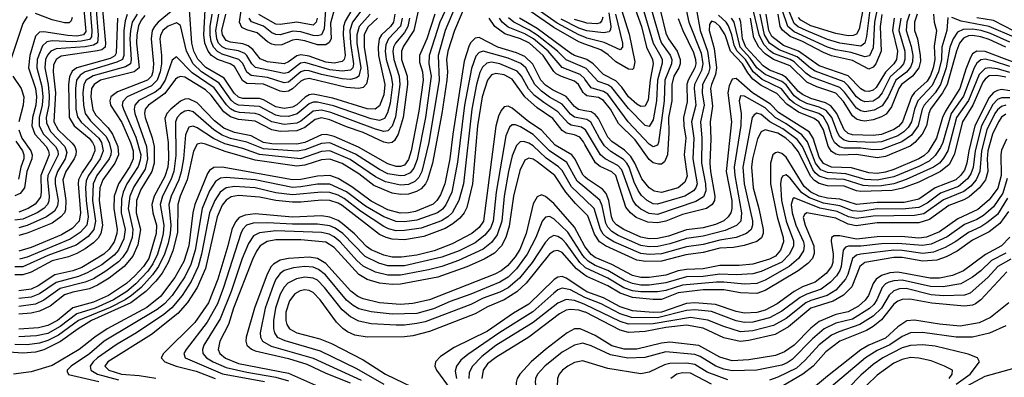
# Model space of a CAD drawing. Header units: inches. Extents: x 501365 to 657855, y 482276 to 547543.
# Tile 529 of 656: x 577274 to 582023, y 536135 to 537863. Entities that reach past the tile are written whole.
import ezdxf

# ---------------------------------------------------------------- set-up
doc = ezdxf.new("R2010")
doc.units = ezdxf.units.IN
doc.header["$MEASUREMENT"] = 0
doc.layers.add('A5573', color=7, linetype='Continuous')
doc.layers.add('A5583', color=7, linetype='Continuous')

msp = doc.modelspace()

# ---------------------------------------------------------------- linework, layer by layer
at = {"layer": 'A5573', "color": 5}
for points, elevation in [([(579410, 538009.9), (579326.5, 537810), (579291.7, 537690), (579296.6, 537570), (579246.6, 537270), (579213.4, 537130), (579199, 537101), (579179.3, 537080.7), (579150, 537067.4), (579110, 537063.5), (579038.9, 537078.9), (578990, 537103.8), (578867.5, 537187.5), (578770, 537228.6), (578730, 537225.5), (578628.7, 537191.3), (578430, 537211.1), (578350, 537241), (578263.2, 537263.2), (578209.4, 537289.4), (578130, 537339.8), (578110, 537348.2), (578090, 537344.3), (578073.9, 537306.1), (578063.4, 537190), (578052.7, 537127.3), (578041.5, 537090), (578004.6, 537010), (577993.9, 536970), (578002.9, 536870), (578000.4, 536830), (577990, 536782.8), (577971.9, 536730), (577943.4, 536670), (577914.9, 536630), (577859.5, 536570), (577813.8, 536530), (577782.2, 536510), (577710, 536472.8), (577558.1, 536410), (577460.9, 536339.1), (577410, 536312.7), (577370, 536299.9), (577310, 536292.8), (577250, 536293.9)], 4360), ([(579431.3, 537950), (579370.8, 537810), (579338.9, 537710), (579333.1, 537670), (579336.8, 537610), (579334, 537570), (579309.5, 537410), (579264.2, 537170), (579241.4, 537090), (579230.9, 537069.1), (579210, 537046.2), (579187.1, 537032.9), (579150, 537020.4), (579110, 537018.1), (579070, 537025.2), (578982.2, 537062.2), (578910, 537118.5), (578830, 537168), (578770, 537189.4), (578730, 537186.1), (578650, 537159.8), (578610, 537155.3), (578410, 537184), (578265.5, 537225.5), (578170, 537261.5), (578150, 537265.7), (578130, 537261.7), (578111.9, 537228.1), (578081, 537090), (578047.9, 537010), (578036.4, 536970), (578035.2, 536835.2), (578013.1, 536746.9), (577989.5, 536690), (577960.8, 536639.2), (577930, 536599.5), (577881.7, 536550), (577810, 536494.9), (577621.1, 536410), (577555.5, 536370), (577471, 536309), (577390, 536268.5), (577350, 536256.8), (577290, 536252.6), (577130, 536263)], 4380), ([(578050, 537938.4), (577941.4, 537850), (577923.6, 537830), (577913.7, 537810), (577907.6, 537770), (577919.4, 537650), (577916.5, 537610), (577910, 537589.9), (577890, 537569.8), (577745.4, 537514.6), (577713.5, 537490), (577708.5, 537470), (577712.5, 537450), (577766.2, 537366.2), (577808.8, 537270), (577820.7, 537230), (577821.4, 537190), (577805.7, 537154.3), (577750, 537070), (577729.4, 537010.6), (577727.5, 536950), (577744.7, 536850), (577743.2, 536830), (577729, 536790), (577705.7, 536754.3), (577679.5, 536730), (577573.4, 536666.6), (577530, 536649.8), (577443, 536630), (577362.9, 536577.1), (577330, 536562), (577270, 536553.9)], 4220), ([(577612.5, 537930), (577622.7, 537810), (577619.9, 537780.1), (577610, 537766.7), (577570, 537758.3), (577530, 537755.4), (577430, 537760.7), (577404.6, 537755.5), (577384.3, 537735.7), (577358.6, 537670), (577357, 537630), (577380.1, 537540.1), (577386.4, 537490), (577382.9, 537450), (577368.4, 537390), (577368.7, 537350), (577388.7, 537310), (577446.7, 537250), (577457.8, 537230), (577459.2, 537210), (577410.4, 537110), (577408.2, 537090), (577416.9, 537010), (577414.3, 536985.7), (577408.1, 536970), (577390.4, 536950), (577358.8, 536930), (577290, 536899), (577250, 536893.7)], 4040), ([(577839.9, 537890), (577817.2, 537850), (577807.9, 537810), (577804.8, 537770), (577811.9, 537670), (577808.9, 537650), (577784.6, 537635.4), (577628.2, 537591.8), (577594.9, 537570), (577583.6, 537550), (577578.6, 537510), (577582.2, 537450), (577590.3, 537410), (577614.9, 537374.9), (577690, 537300.1), (577705.3, 537270), (577715.5, 537230), (577713.7, 537210), (577705, 537190), (577646.7, 537110), (577628.4, 537070), (577625.1, 536990), (577639.5, 536890), (577631.5, 536850), (577604.8, 536815.2), (577546.7, 536773.3), (577410, 536723.6), (577290, 536669.6), (577250, 536668.8)], 4160), ([(579337.3, 537930), (579301, 537850), (579248.5, 537690), (579247.8, 537650), (579259, 537590), (579231, 537390), (579191.8, 537188.2), (579174.9, 537145.1), (579157.1, 537122.9), (579130, 537110.4), (579110, 537108.2), (579050, 537118.4), (579010, 537139), (578893.6, 537213.6), (578770, 537267.7), (578730, 537265.3), (578650, 537234.3), (578612.5, 537227.5), (578450, 537238.5), (578370, 537271.8), (578290, 537289.1), (578250, 537305.7), (578211.1, 537331.1), (578110, 537417.8), (578090, 537423.8), (578070, 537420.6), (578050, 537408.6), (578034.1, 537390), (578026.2, 537370), (578027.1, 537207.1), (578017.9, 537130), (578003.6, 537090), (577962.2, 537010), (577951.9, 536970), (577969, 536870), (577966.4, 536830), (577957, 536790), (577938.4, 536730), (577916.6, 536683.4), (577891.7, 536648.3), (577833.6, 536586.4), (577790.6, 536549.3), (577727.2, 536510), (577638.6, 536470), (577550, 536441.3), (577470, 536380.7), (577410, 536347), (577355.8, 536335.8), (577270, 536330.7)], 4340), ([(577642, 537930), (577651.9, 537788.1), (577649.1, 537750.9), (577630, 537740.3), (577590, 537732.3), (577450, 537722.5), (577424.1, 537710), (577408.5, 537691.5), (577399.2, 537670), (577395.5, 537630), (577411.5, 537550), (577416.6, 537496.6), (577414.3, 537450), (577402.3, 537390), (577403.7, 537363.7), (577423, 537323), (577492.4, 537250), (577502, 537222), (577494.1, 537190), (577456.1, 537130), (577444.9, 537095.1), (577444.9, 537070), (577459.1, 536990), (577457.1, 536962.9), (577442.1, 536937.9), (577404.1, 536910), (577310, 536868.5), (577270, 536856.6)], 4060), ([(577582.5, 537930), (577593.8, 537806.2), (577581.8, 537790), (577550, 537783.7), (577506, 537786), (577390, 537803.6), (577370, 537801.6), (577350, 537782.8), (577322.3, 537690), (577316.9, 537630), (577349.9, 537530), (577355.7, 537490), (577352.4, 537450), (577336.4, 537390), (577332.9, 537350), (577347.2, 537310), (577401.7, 537250), (577413.8, 537230), (577416.4, 537210), (577375.7, 537110), (577378.3, 537030), (577373.7, 537006.3), (577348.2, 536971.8), (577314.2, 536950), (577270, 536932.8)], 4020), ([(579199.4, 537920.6), (579175.2, 537810), (579125.1, 537734.9), (579115.7, 537710), (579115.5, 537670), (579142.3, 537590), (579143.9, 537550), (579123.2, 537390), (579099.8, 537310), (579081, 537279), (579070, 537269.7), (579053.2, 537266.8), (579030, 537271.7), (578930, 537317.8), (578850, 537344.8), (578770, 537378.6), (578730, 537388.2), (578699.3, 537380.7), (578650, 537341.9), (578610, 537325.9), (578530, 537323.1), (578490.1, 537330.1), (578410, 537372.8), (578330, 537380.6), (578290, 537393.3), (578258.4, 537418.4), (578198.1, 537498.1), (578170, 537524), (578070, 537584.7), (578050, 537589), (578036.4, 537583.6), (578025.4, 537574.6), (577974.6, 537505.4), (577894.6, 537450), (577879.9, 537430), (577876.4, 537410), (577878.9, 537390), (577912.7, 537292.7), (577922.2, 537250), (577923, 537170), (577911.7, 537130), (577858.2, 537041.8), (577838, 536990), (577835.8, 536930), (577857.3, 536850), (577844.4, 536775.6), (577819.7, 536720.3), (577778.4, 536670), (577705.5, 536614.5), (577650, 536580.1), (577610, 536563.3), (577530, 536546.9), (577490, 536533.6), (577420.7, 536479.3), (577370, 536454.8), (577330, 536445.7), (577270, 536440)], 4280), ([(577673.5, 537910), (577687.4, 537750), (577685.6, 537730), (577670, 537717.2), (577650, 537712.3), (577474.2, 537685.8), (577450.1, 537670), (577437.6, 537642.4), (577435.3, 537610), (577447.5, 537510), (577439.3, 537370), (577460.2, 537330), (577526.6, 537266.6), (577539.9, 537250), (577546.9, 537230), (577545, 537210), (577536.7, 537190), (577496.5, 537130), (577481.5, 537090), (577495.9, 536990), (577495.6, 536944.4), (577490.4, 536929.6), (577473, 536910), (577430, 536880.3), (577310, 536830.9), (577270, 536820.3)], 4080), ([(579276.4, 537890), (579237.4, 537770), (579202.2, 537690), (579202.9, 537657.1), (579216, 537610), (579219.7, 537570), (579199.7, 537420.3), (579162.7, 537230), (579150, 537187.8), (579130, 537160.7), (579110, 537152.8), (579090, 537153.9), (579050, 537166), (578907.7, 537247.7), (578790, 537298.7), (578752.1, 537307.9), (578730, 537306.6), (578650, 537270.1), (578610, 537261), (578490, 537263), (578450, 537269.5), (578390, 537301.7), (578310, 537317.7), (578258.3, 537338.3), (578213.6, 537373.6), (578130, 537461.7), (578090, 537480.6), (578070, 537479), (578050, 537469.4), (578002.5, 537430), (577984.1, 537410), (577974.1, 537385.9), (577990, 537270), (577991.9, 537190), (577988, 537150), (577974.5, 537105.5), (577921.9, 537010), (577911.2, 536970), (577915.6, 536930), (577933.9, 536870), (577932.1, 536830), (577896.4, 536710), (577871.7, 536670), (577830, 536625.2), (577790, 536589.3), (577701.8, 536530), (577630, 536497.7), (577530, 536471), (577456.3, 536410), (577410, 536386.2), (577365.3, 536374.7), (577270, 536367.7)], 4320), ([(577792.1, 537887.9), (577782.5, 537857.5), (577775.9, 537810), (577776.4, 537690), (577769.2, 537670.8), (577743.2, 537656.8), (577589.3, 537610), (577565.2, 537594.8), (577548.7, 537570), (577543, 537530), (577545, 537430), (577553.3, 537393.3), (577570, 537367.4), (577656.4, 537290), (577668.9, 537268.9), (577676.8, 537230), (577662, 537190), (577605.4, 537110), (577594.9, 537085.1), (577591.2, 537050), (577593.9, 536990), (577604.6, 536910), (577597.3, 536870), (577565.9, 536834.1), (577517.9, 536802.1), (577310, 536715.6), (577273.3, 536706.7)], 4140), ([(577526.9, 537873.1), (577522.8, 537857.2), (577512.6, 537847.4), (577490, 537847.9), (577430, 537861.4), (577350, 537892.5)], 3980), ([(579083.4, 537890), (579076.9, 537850), (579062.4, 537830), (579019.2, 537790), (579007.9, 537770), (579002.4, 537730), (579005.3, 537690), (579034.4, 537550), (579030, 537499.8), (579010, 537447.3), (578988.8, 537431.2), (578950, 537432.1), (578783.7, 537483.7), (578690, 537503.2), (578670, 537499.6), (578651.3, 537488.7), (578610, 537451.6), (578590, 537440.4), (578550, 537434), (578510, 537442.1), (578450, 537475.4), (578430, 537481.4), (578350, 537481.5), (578330, 537488.3), (578308.3, 537508.3), (578260.5, 537580.5), (578172.2, 537632.2), (578132.6, 537672.6), (578114.3, 537710), (578104, 537750), (578092.5, 537910)], 4220), ([(578999.1, 537870), (578953.2, 537826.8), (578936, 537790), (578935.3, 537730), (578952.3, 537630), (578954.6, 537590), (578947, 537553), (578930, 537534.9), (578909.1, 537530.9), (578850, 537535.3), (578670, 537578.4), (578645.7, 537574.3), (578630, 537565.5), (578590, 537528.8), (578570, 537518.1), (578550, 537514.7), (578530, 537517.6), (578450, 537551.9), (578370, 537554.4), (578349.2, 537569.2), (578310, 537637.1), (578289.4, 537649.4), (578228, 537670), (578199.8, 537690), (578183.5, 537710), (578167.6, 537750), (578161.5, 537790), (578168.4, 537910)], 4180), ([(578964, 537890), (578910.7, 537830), (578899.4, 537790), (578900, 537750), (578919.3, 537630), (578910.5, 537590), (578898.9, 537581.1), (578870, 537573.7), (578830, 537576.8), (578730, 537597.2), (578670, 537615.5), (578650, 537616.8), (578630, 537610.4), (578570, 537561.4), (578550, 537557.8), (578470, 537583.8), (578390, 537592.3), (578370, 537608.9), (578350.5, 537650.5), (578330.9, 537670.9), (578250, 537695.8), (578228.4, 537708.4), (578209.1, 537730), (578197.9, 537757.9), (578192.1, 537790), (578192.8, 537830), (578202.3, 537890)], 4160), ([(578924.6, 537910), (578879.6, 537850), (578867, 537810), (578868.8, 537750), (578884, 537650), (578880.9, 537630), (578870, 537618.2), (578830, 537614.4), (578770, 537621.2), (578650, 537655.3), (578627.8, 537652.2), (578570, 537607.1), (578550, 537602.7), (578411.2, 537631.2), (578393.9, 537650), (578370.2, 537690), (578359.2, 537699.2), (578330, 537712.5), (578270, 537722.6), (578250, 537731.6), (578233.5, 537750), (578225.3, 537770), (578220.5, 537810), (578234.9, 537890)], 4140), ([(578876.6, 537910), (578844.3, 537855.7), (578836.1, 537830), (578834.4, 537790), (578843.4, 537690), (578838.6, 537670), (578830, 537661), (578790, 537653.2), (578750, 537657.3), (578670, 537686.6), (578630, 537692.5), (578610, 537687.7), (578570, 537658.4), (578550, 537650.2), (578470, 537658.6), (578433.1, 537673.1), (578399, 537719), (578376.5, 537736.5), (578350, 537746.1), (578290, 537754.4), (578270, 537761.5), (578251.5, 537790), (578249.5, 537810), (578268.6, 537890)], 4120), ([(578791.1, 537910), (578773.7, 537846.3), (578775.5, 537770), (578767.4, 537752.6), (578750, 537741.9), (578710, 537741.7), (578650, 537760.3), (578610, 537766.9), (578590, 537764.2), (578538.3, 537741.7), (578510, 537740.2), (578490, 537745), (578470, 537756.4), (578419.4, 537799.4), (578370, 537813.6), (578345.5, 537825.5), (578334, 537850), (578345.1, 537930)], 4080), ([(578748.6, 537910), (578742.1, 537817.9), (578730, 537789.9), (578710, 537785), (578690, 537786.6), (578630, 537803.6), (578592.2, 537807.8), (578530, 537789.2), (578510, 537790.5), (578490, 537799.8), (578450, 537831.1), (578392.8, 537852.8), (578380.1, 537870)], 4060), ([(578708.8, 537870), (578703.9, 537850), (578690, 537835.6), (578610, 537850.2), (578530, 537838.6), (578510, 537841.6), (578426.9, 537886.9)], 4040), ([(580000, 537744.2), (579970, 537755.1), (579850, 537824.1), (579741.2, 537901.2)], 4280), ([(580000, 537777.9), (579970, 537789.5), (579866, 537846), (579770, 537912.8)], 4260), ([(577310, 537877.2), (577290, 537844.8), (577231.1, 537670)], 3980), ([(577877.4, 537882.6), (577859.8, 537860.2), (577846.8, 537833.2), (577838.4, 537790), (577837.2, 537750), (577850, 537629.9), (577825.9, 537610), (577664.6, 537570), (577632.6, 537550), (577621.1, 537530), (577617.1, 537490), (577627.1, 537427.1), (577641.9, 537401.9), (577700.7, 537340.7), (577722.4, 537310), (577746.6, 537250), (577750.6, 537210), (577732.7, 537170), (577675.8, 537090), (577661.3, 537050), (577657.4, 536990), (577673.1, 536870), (577665, 536830), (577652, 536808), (577630, 536785.3), (577590, 536755.8), (577550, 536733.5), (577510, 536717.2), (577430, 536697.6), (577330, 536643.8), (577290, 536630.9), (577250, 536631.1)], 4180), ([(579119.4, 537870), (579110, 537831.8), (579052.1, 537770), (579039.3, 537740.7), (579036.9, 537710), (579042, 537670), (579066.1, 537590), (579071.9, 537550), (579060.7, 537459.3), (579048, 537412), (579034.3, 537385.7), (579010, 537375), (578970, 537384.3), (578786.8, 537446.8), (578710, 537464.6), (578690, 537463.6), (578670, 537455.9), (578612.8, 537407.2), (578570, 537395.3), (578530, 537396.7), (578510, 537402), (578430, 537442.8), (578329.8, 537449.8), (578310, 537459.2), (578294.1, 537474.1), (578236.3, 537556.3), (578151.2, 537611.2), (578110, 537650), (578078.6, 537710), (578050, 537834.3), (578030, 537847.3), (577990, 537832), (577964.7, 537810), (577953.3, 537786.7), (577950.3, 537769.7), (577958.5, 537690), (577957.7, 537650), (577951.5, 537610), (577936.8, 537570), (577910, 537542.8), (577793.2, 537490), (577771.7, 537468.3), (577768.9, 537450), (577774.6, 537430), (577835, 537295), (577858.1, 537210), (577855.9, 537184.1), (577846.1, 537153.9), (577790.9, 537069.1), (577773.4, 537030), (577764.7, 536995.3), (577764, 536930), (577782.1, 536850), (577775.8, 536804.2), (577750.5, 536750), (577730, 536724.8), (577670, 536679), (577600.2, 536639.8), (577556.9, 536623.1), (577450, 536594.2), (577370, 536539), (577330, 536522.8), (577270, 536516.2)], 4240), ([(577746.5, 537870), (577739.8, 537700.2), (577732.3, 537687.7), (577710, 537675.1), (577549.7, 537630), (577526.7, 537613.3), (577513.6, 537586.4), (577509, 537550), (577512.7, 537390), (577536.2, 537350), (577608.7, 537290), (577625.9, 537270), (577634.8, 537250), (577635.8, 537230), (577620.6, 537190), (577574.8, 537125.2), (577558, 537090), (577556, 537070), (577567.2, 536930), (577560.2, 536890), (577526.5, 536853.5), (577476.4, 536823.6), (577330, 536762.2), (577270, 536744.8)], 4120), ([(579154.4, 537870), (579146.7, 537830), (579130, 537800.1), (579085.8, 537750), (579077.4, 537730), (579074.3, 537710), (579078, 537670), (579104.2, 537590), (579108.1, 537550), (579086, 537394), (579070, 537348.4), (579050, 537325.8), (579030, 537322.5), (578990, 537333.1), (578774.7, 537414.7), (578730, 537425.4), (578690, 537420.7), (578630, 537372.4), (578610, 537363.4), (578550, 537356.8), (578490, 537369.4), (578430, 537403.9), (578410, 537410), (578334.3, 537414.3), (578310, 537420.5), (578290, 537432.3), (578271.3, 537451.3), (578212.7, 537532.7), (578106.6, 537606.6), (578030, 537684), (578010, 537666.4), (577975.4, 537570), (577950, 537531), (577926.8, 537513.2), (577848.3, 537471.7), (577828.8, 537450), (577825.6, 537430), (577829.4, 537410), (577885.9, 537250), (577891.2, 537190), (577878.6, 537141.4), (577824.9, 537055.1), (577805.8, 537010), (577797.4, 536950), (577819.6, 536850), (577815.9, 536810), (577794, 536750), (577770, 536713.6), (577750, 536692.9), (577690, 536647.5), (577630, 536611.5), (577590, 536595.3), (577470, 536564.6), (577390, 536507.9), (577350, 536489.2), (577270, 536477.7)], 4260), ([(580000, 537503.6), (579990.9, 537510.9), (579968.8, 537548.8), (579950, 537566.1), (579887.6, 537587.6), (579861.6, 537601.6), (579850, 537612), (579799.3, 537690), (579733.2, 537750), (579690, 537770), (579614.5, 537794.5), (579565.4, 537830), (579539, 537870)], 4380), ([(580000, 537575), (579997.9, 537577.9), (579977.2, 537597.2), (579890, 537631.6), (579823, 537710), (579751.9, 537770), (579710, 537794.4), (579630, 537826.1), (579601, 537850), (579587.6, 537870)], 4360), ([(580000, 537629.4), (579910, 537668.5), (579867.9, 537710), (579770, 537788.6), (579730, 537814), (579656.7, 537850), (579631.7, 537871.7)], 4340), ([(580000, 537672.8), (579950, 537689.2), (579930, 537700.5), (579770, 537819.3), (579685.2, 537870)], 4320), ([(580000, 537811.7), (579970, 537822.4), (579884.9, 537864.9)], 4240), ([(580000, 537848.5), (579950, 537863.2)], 4220), ([(580000, 537422.7), (579968.8, 537428.8), (579950, 537443.6), (579910, 537491.9), (579843.2, 537523.2), (579810, 537545.6), (579787.7, 537570), (579748.5, 537648.5), (579710, 537685.6), (579670, 537702.8), (579580.4, 537730), (579490, 537775.9), (579470, 537773.2), (579450, 537752.5), (579442.5, 537737.5), (579417.4, 537662.6), (579362.4, 537310), (579348.1, 537190), (579324, 537070), (579303.6, 537016.4), (579286.2, 536990), (579267.7, 536972.3), (579183.8, 536936.2), (579150, 536929.6), (579108.5, 536928.5), (579050, 536945.1), (578970, 536985.5), (578875.9, 537055.9), (578810, 537095.3), (578770, 537109.5), (578710, 537106.8), (578630, 537091.3), (578590, 537089.1), (578250, 537149.7), (578210, 537148.9), (578190, 537134.9), (578180.3, 537119.7), (578118.9, 536970), (578109.7, 536930), (578090.2, 536770), (578065.7, 536694.3), (578022.9, 536617.1), (577953.8, 536526.2), (577887.2, 536472.8), (577696.2, 536370), (577636.3, 536330), (577560.3, 536270), (577430, 536191.8), (577330, 536161.3), (577244, 536150)], 4420), ([(580000, 537381.9), (579950, 537392.3), (579930, 537406.5), (579890, 537455), (579829, 537489), (579790, 537517.1), (579758.7, 537550), (579715.9, 537630), (579691.4, 537651.4), (579630, 537676), (579510, 537710.5), (579490, 537704.5), (579474.3, 537685.7), (579452.8, 537627.2), (579419.9, 537450), (579384.9, 537175.1), (579358.1, 537030), (579330, 536967.8), (579313, 536947), (579289.5, 536930.5), (579190, 536894.1), (579130, 536886.6), (579090, 536887.7), (579030, 536910.8), (578941.7, 536961.7), (578850, 537031.9), (578770, 537067.7), (578710, 537068.8), (578630, 537054.7), (578590, 537052.4), (578410, 537088.8), (578270, 537101.2), (578242.8, 537097.2), (578218.8, 537081.2), (578190, 537036.7), (578154.5, 536950), (578121.1, 536750), (578099.6, 536680.4), (578070, 536621), (578008.8, 536531.2), (577972.1, 536490), (577936.8, 536463.2), (577681.8, 536310), (577610, 536248.6), (577523.1, 536190), (577502.4, 536170), (577503.2, 536163.2), (577510, 536148.7), (577655.3, 536115.3)], 4440), ([(580000, 537332), (579982.9, 537342.9), (579933.6, 537353.6), (579920.5, 537360.5), (579870, 537417.9), (579801.9, 537461.9), (579757.1, 537497.1), (579728, 537528), (579695, 537590), (579673.2, 537613.2), (579590, 537649.1), (579550, 537656.9), (579527.4, 537652.6), (579506, 537634), (579493.2, 537606.8), (579477.5, 537550), (579453.9, 537430), (579414.3, 537070), (579392.2, 536990), (579359.9, 536930), (579339.7, 536910), (579309.1, 536890.9), (579210, 536855.2), (579130, 536843.9), (579090, 536843.4), (579052.4, 536852.4), (579030, 536863.8), (578917.1, 536937.1), (578839.3, 536999.3), (578810, 537014.6), (578770, 537027.8), (578730, 537030.4), (578590, 537016), (578510, 537026.9), (578410, 537049.8), (578310, 537056.5), (578270, 537051), (578241, 537030), (578214.9, 536990), (578190.2, 536929.8), (578151.6, 536730), (578134.1, 536670), (578101.5, 536598.5), (578057.5, 536530), (578008.6, 536471.4), (577970, 536438.9), (577837.2, 536350), (577744, 536296), (577650, 536230.2), (577628, 536210), (577614.4, 536190), (577617.1, 536170), (577649.6, 536150), (577750, 536123.6)], 4460), ([(580000, 537260.6), (579992.9, 537272.9), (579974.9, 537294.9), (579950, 537306.9), (579910, 537313.9), (579890, 537327.9), (579845.7, 537385.7), (579770, 537437.1), (579710, 537489.9), (579650, 537575.2), (579610, 537596.5), (579570, 537603.1), (579550, 537595.8), (579530, 537570.4), (579505, 537490), (579482.1, 537350), (579457.8, 537070), (579430, 536955), (579417.9, 536930), (579396.6, 536903.4), (579363.6, 536876.4), (579325.3, 536854.7), (579223.9, 536816.1), (579130, 536799.5), (579070, 536802.1), (579041.6, 536810), (579010, 536825.6), (578830, 536965.7), (578810, 536977.3), (578770, 536989.6), (578730, 536991.8), (578630, 536980.8), (578590, 536980.8), (578510, 536988.8), (578430, 537006.2), (578330, 537012.8), (578293.5, 537006.5), (578269.2, 536990.8), (578250, 536966.8), (578225.8, 536910), (578170, 536661.5), (578130.8, 536569.2), (578083.6, 536496.4), (578036.2, 536443.8), (577910, 536342.3), (577699.3, 536210), (577684.2, 536190), (577703.8, 536170), (577764.3, 536150), (577850, 536144.6), (577930, 536131.8)], 4480), ([(577240.7, 537590), (577281.1, 537530), (577293.9, 537490), (577291.3, 537450), (577269.7, 537370)], 3980), ([(580000, 537103.2), (579991.2, 537111.2), (579951, 537191), (579936.3, 537210), (579855.9, 537255.9), (579790, 537329.7), (579729.9, 537370), (579650, 537434.6), (579630, 537445), (579610, 537441.9), (579595.9, 537424.1), (579583.6, 537396.4), (579571.2, 537348.8), (579511, 536890), (579490, 536859.8), (579454.8, 536830), (579359.3, 536780.7), (579273.4, 536746.6), (579190, 536725.9), (579115.1, 536715.1), (579070, 536716.4), (579030, 536724.7), (578970, 536751.5), (578947.4, 536767.4), (578888.5, 536828.5), (578830, 536877.9), (578810, 536892.4), (578770, 536909.1), (578730, 536914.7), (578590, 536909.4), (578410, 536924.7), (578361.5, 536918.5), (578333.2, 536906.8), (578314.3, 536885.7), (578297.1, 536850), (578278.2, 536770), (578229.9, 536610.1), (578184.7, 536495.3), (578119.5, 536400.5), (577967.3, 536250), (577955.7, 536230), (577974.5, 536210), (578028.8, 536190), (578125, 536165), (578217.3, 536130)], 4520), ([(577270, 537330), (577284, 537290), (577328.2, 537230), (577334.5, 537210), (577332, 537190), (577309.3, 537130), (577297.1, 537050), (577276.1, 537023.9), (577250, 537012.5)], 3980), ([(580000, 537051.9), (579963.1, 537083.1), (579912.9, 537172.9), (579830, 537229.2), (579750, 537308.9), (579690, 537344.9), (579665.5, 537354.5), (579650, 537355.1), (579635.9, 537344.1), (579617.9, 537302.1), (579571.3, 537030), (579557.9, 536890), (579544.4, 536855.6), (579517.8, 536822.2), (579470, 536784.5), (579393, 536747), (579310, 536715.2), (579130, 536674.6), (579050, 536674.5), (579006.1, 536686.1), (578939.7, 536719.7), (578831.9, 536830), (578796.2, 536856.2), (578770, 536867.5), (578710, 536874.9), (578590, 536874.8), (578470, 536881.2), (578400.1, 536879.9), (578367.7, 536870), (578350, 536851.2), (578340.1, 536830), (578257.7, 536570), (578228, 536490), (578177.5, 536402.5), (578076.3, 536270), (578065.7, 536250), (578071.4, 536230), (578252.2, 536152.2), (578455.2, 536115.2)], 4540), ([(577255.6, 537275.6), (577287.4, 537230), (577294.6, 537210), (577293.5, 537190), (577279.3, 537150), (577267.8, 537092.2)], 3960), ([(580000, 536993.7), (579935.6, 537055.6), (579890, 537134.5), (579872.4, 537152.4), (579813.5, 537193.5), (579750, 537252.6), (579730, 537265.9), (579706.2, 537273.8), (579687.8, 537272.2), (579670, 537255.7), (579650, 537205), (579631.8, 537130), (579611.1, 537010), (579599.7, 536890), (579576.3, 536823.7), (579550, 536786.5), (579510, 536753.9), (579390, 536698.9), (579310, 536671.3), (579245.1, 536654.9), (579110, 536629.1), (579050, 536628.8), (578990, 536642.8), (578930, 536672.6), (578899.4, 536699.4), (578819.6, 536790), (578790, 536814.7), (578767, 536827), (578730, 536834.3), (578510, 536842.6), (578430, 536833.6), (578401.8, 536818.2), (578378.2, 536781.8), (578347.6, 536710), (578293.7, 536550), (578241.5, 536418.5), (578162.8, 536290), (578155.9, 536270), (578157.9, 536250), (578175.1, 536230), (578207, 536210), (578270, 536182.9), (578370, 536160.2), (578510, 536136.5), (578570, 536118.4)], 4560), ([(580000, 536929.5), (579954.8, 536974.8), (579907.5, 537030), (579854.2, 537110), (579770, 537176.4), (579750, 537189.5), (579730, 537194.2), (579710, 537184.4), (579685.6, 537134.4), (579655.3, 537010), (579635.3, 536864.7), (579618.8, 536810), (579597.2, 536770), (579564.2, 536735.8), (579514.5, 536705.5), (579430, 536668.7), (579290, 536619.5), (579110, 536585.1), (579070, 536583), (579010, 536589.5), (578950, 536607.9), (578910, 536632.8), (578790, 536761.8), (578750, 536788.3), (578630, 536799.2), (578510, 536799.5), (578468.3, 536791.7), (578434.3, 536770), (578415.8, 536744.2), (578396.1, 536703.9), (578305, 536470), (578280.8, 536390), (578239.4, 536310), (578230.8, 536270), (578238.7, 536250), (578267.2, 536227.2), (578330, 536202.9), (578570, 536155.8), (578730, 536085.5)], 4580), ([(580000, 536767.4), (579998, 536770), (579950, 536861), (579850, 536975.5), (579810, 537008.7), (579790, 537016.1), (579770, 537006.8), (579750, 536973.2), (579716.6, 536830), (579686.7, 536753.3), (579663.4, 536716.6), (579626.3, 536673.7), (579596.6, 536650), (579566.2, 536633.8), (579250, 536509.9), (579170, 536492.2), (579110, 536487.7), (579010, 536495.7), (578930, 536513.8), (578905.3, 536525.3), (578871.1, 536551.1), (578750, 536685.1), (578709.6, 536709.6), (578670, 536715), (578570.5, 536709.5), (578530, 536700.6), (578498.1, 536681.9), (578486.5, 536670), (578466.9, 536633.1), (578407.2, 536470), (578367.1, 536330), (578364.6, 536310), (578370.1, 536290), (578391.5, 536271.5), (578410, 536263.5), (578570, 536226), (578658.3, 536198.3), (578750, 536155.9), (578868.6, 536108.6)], 4620), ([(580000, 536713), (579990, 536724), (579917.2, 536837.2), (579850, 536900.5), (579830, 536911.8), (579810, 536909.2), (579794.6, 536890), (579762.7, 536810), (579722.2, 536730), (579670, 536659.1), (579630, 536619.4), (579590, 536595.1), (579450, 536537.6), (579350, 536501.6), (579270, 536466.6), (579190, 536444.3), (579070, 536439.9), (578970, 536451), (578910, 536466.8), (578882, 536482), (578850, 536508.6), (578749, 536630), (578715.8, 536655.8), (578690, 536666.7), (578650, 536670.4), (578595.4, 536664.6), (578550, 536650.6), (578530, 536637.1), (578510, 536610), (578497.4, 536582.6), (578457.6, 536470), (578433.9, 536350), (578435.5, 536330), (578445.3, 536310), (578486.7, 536286.7), (578690, 536228.7), (578921.5, 536121.5)], 4640), ([(580000, 536667.1), (579974.8, 536690), (579910, 536781.1), (579890, 536802.3), (579870, 536815.6), (579850, 536819.9), (579830, 536809.9), (579810, 536787.7), (579746, 536690), (579685, 536615), (579630, 536568), (579590, 536547.4), (579510, 536518), (579450, 536487.5), (579230, 536404), (579190, 536394.6), (579130, 536386.9), (579090, 536387.1), (578970, 536394.4), (578910, 536406.4), (578870, 536427.2), (578830, 536461.4), (578744.5, 536570), (578710, 536604.2), (578690, 536614.2), (578650, 536618.4), (578608.7, 536611.3), (578567, 536590), (578549.1, 536570.9), (578530, 536537.3), (578508.1, 536470), (578498.9, 536410), (578497.9, 536370), (578502.3, 536350), (578516.3, 536330), (578553.3, 536313.3), (578723, 536263), (578898.7, 536178.7), (579030, 536102.8)], 4660), ([(580000, 536629.5), (579960, 536659.9), (579890, 536738.2), (579870, 536747.6), (579850, 536745.1), (579830, 536731), (579717.1, 536590), (579672.2, 536547.8), (579610, 536509), (579530, 536476.3), (579470, 536442.4), (579250, 536356.7), (579170, 536336), (579130, 536331.1), (578950, 536329.5), (578890, 536338.9), (578855.1, 536355.1), (578831.8, 536371.8), (578802.1, 536402.1), (578722.9, 536510), (578690, 536545), (578670, 536554.6), (578650, 536557.4), (578626.8, 536553.2), (578601.4, 536538.6), (578575.7, 536504.3), (578558.4, 536450), (578557.3, 536410), (578562.2, 536390), (578575.5, 536370), (578610, 536351.1), (578721.9, 536321.9), (578778.3, 536298.3), (578930, 536220.1), (579038.3, 536150), (579209, 536069)], 4680), ([(580000, 536554.9), (579910, 536614), (579890, 536621.7), (579870, 536619.4), (579851.6, 536608.4), (579730, 536488.4), (579655.4, 536444.6), (579530, 536358.5), (579370, 536279.4), (579303.9, 536236.1), (579279.5, 536210), (579276, 536190), (579284.5, 536170), (579350, 536080.6)], 4720), ([(580000, 536520.6), (579930, 536557.5), (579890, 536565.9), (579870, 536557.7), (579850, 536542.4), (579748.7, 536451.3), (579590, 536351.6), (579434.8, 536245.2), (579402, 536218), (579380.1, 536190), (579374.2, 536165.8), (579381.1, 536130)], 4740), ([(580000, 536486.4), (579987.8, 536492.2), (579950, 536506.4), (579910, 536511), (579870, 536493.9), (579750, 536400.3), (579570, 536288.6), (579503.5, 536236.5), (579457.4, 536190), (579441.8, 536158.2), (579439.8, 536130)], 4760), ([(580000, 536450.8), (579970, 536460.5), (579930, 536463.5), (579910, 536459.3), (579877.8, 536442.2), (579730, 536329.6), (579570, 536231.8), (579530, 536199.9), (579509.7, 536170), (579503, 536130)], 4780), ([(580000, 536359.9), (579977.8, 536370), (579950, 536370.2), (579914.3, 536350), (579810, 536270.6), (579741.3, 536210), (579685.6, 536150), (579673.6, 536130), (579668.3, 536110), (579669.2, 536090), (579685, 536050), (579710, 536009.6), (579782.3, 535922.3), (579840.3, 535880.3), (579892.9, 535852.9), (579970, 535825.3), (580000, 535820.3)], 4820), ([(580000, 536296.7), (579990, 536299.7), (579950, 536291.2), (579890, 536256.7), (579806, 536190), (579771.1, 536150), (579762.3, 536130), (579759.6, 536110), (579767.7, 536070), (579787.6, 536030), (579810, 536000.1), (579855.2, 535955.2), (579890.3, 535930.3), (579930, 535909.1), (579990, 535892.3), (580000, 535891.2)], 4840), ([(580000, 536212.5), (579990, 536215.6), (579950, 536207.4), (579917.7, 536190), (579892.5, 536170), (579876.4, 536150), (579868, 536130), (579865.9, 536090), (579871.2, 536070), (579890, 536035.4), (579930, 535990.7), (579981.7, 535961.7), (580000, 535957.7)], 4860)]:
    msp.add_lwpolyline(points, dxfattribs=dict(at, elevation=elevation))
at = {"layer": 'A5583', "color": 5}
for points, elevation in [([(580277, 537930), (580328.7, 537750), (580365.6, 537685.6), (580372.4, 537670), (580373.1, 537653.1), (580350.6, 537570), (580344.7, 537470), (580330, 537378.7), (580310, 537347.5), (580290, 537351.2), (580210, 537433.2), (580130, 537535.3), (580110, 537547.7), (580064.1, 537564.1), (580006.5, 537626.5), (580000, 537629.4)], 4340), ([(580487.9, 537910), (580501, 537850), (580560.3, 537700.3), (580568.7, 537650), (580562.5, 537617.5), (580529.3, 537550), (580526.7, 537530), (580534.5, 537450), (580514.4, 537370), (580525.1, 537290), (580520, 537190), (580540.8, 537070), (580534.6, 537050), (580523.7, 537036.3), (580481.6, 537010), (580350, 536971.3), (580330, 536973.8), (580299.9, 536990), (580273.5, 537013.5), (580257.7, 537037.7), (580237.7, 537077.7), (580213.9, 537150), (580201.8, 537170), (580186.6, 537186.6), (580125.6, 537225.6), (580094.2, 537254.2), (580070, 537290), (580028.3, 537368.3), (580010, 537379.8), (580000, 537381.9)], 4440), ([(580321.5, 537910), (580360.7, 537770), (580370, 537749.4), (580411.7, 537691.7), (580418.6, 537670), (580417.6, 537650), (580385.5, 537570), (580382.2, 537470), (580354.4, 537270), (580350, 537256.8), (580330, 537248.2), (580310, 537262.1), (580209.1, 537370), (580110, 537503.5), (580090, 537516.2), (580030, 537534.3), (580000, 537575)], 4360), ([(580244.6, 537910), (580272.9, 537830), (580297.8, 537730), (580326.1, 537670), (580329.6, 537650), (580314.9, 537570), (580304.9, 537475.1), (580290, 537445.5), (580270, 537443.9), (580250, 537454.4), (580210.2, 537490), (580177.5, 537537.5), (580150, 537566.7), (580090, 537598.1), (580040.4, 537650), (580009.7, 537669.7), (580000, 537672.8)], 4320), ([(580176.8, 537910), (580212.9, 537792.9), (580241.2, 537658.8), (580233.6, 537626.4), (580230, 537622.7), (580210, 537623.5), (580150, 537658.7), (580112.7, 537692.7), (580076.5, 537716.5), (580000, 537744.2)], 4280), ([(580537.7, 537910), (580555.8, 537810), (580591.4, 537710), (580601.9, 537630), (580595.7, 537604.3), (580567.7, 537550), (580566, 537510), (580575.9, 537450), (580557, 537370), (580563.4, 537290), (580562.4, 537170), (580582, 537070), (580583.4, 537036.6), (580572.2, 537007.8), (580535.6, 536984.4), (580350, 536922.3), (580310, 536926.7), (580270, 536947.9), (580247.5, 536967.5), (580231, 536991), (580178.3, 537138.3), (580158.6, 537158.6), (580098.2, 537190), (580075.6, 537210), (580003, 537330), (580000, 537332)], 4460), ([(580362.8, 537910), (580390, 537797.2), (580402.5, 537770), (580444.7, 537710), (580459.7, 537670), (580459.4, 537650), (580452.7, 537630), (580429.6, 537590), (580418.7, 537550), (580419.3, 537470), (580402.6, 537390), (580404.5, 537315.5), (580397.6, 537210), (580383.9, 537176.1), (580370, 537164.7), (580355.4, 537164.6), (580330, 537172), (580310, 537187.4), (580243.1, 537283.1), (580161.5, 537361.5), (580124.1, 537430), (580090, 537472.3), (580066.1, 537486.1), (580010, 537495.6), (580000, 537503.6)], 4380), ([(580115.1, 537895.1), (580125.8, 537830), (580124.1, 537815.9), (580116.3, 537803.7), (580090, 537798.8), (580010, 537808.1), (580000, 537811.7)], 4240), ([(580147.1, 537890), (580182.1, 537750), (580180.8, 537730), (580170, 537717.5), (580092.7, 537752.7), (580010, 537774), (580000, 537777.9)], 4260), ([(582050, 537753.6), (581956.5, 537796.5), (581910.6, 537810.6), (581870, 537816.6), (581824.1, 537815.9), (581797.1, 537802.9), (581776.2, 537770), (581760.3, 537730), (581742.3, 537630), (581714.7, 537550), (581690, 537510), (581635.9, 537450), (581627, 537430), (581607.7, 537350), (581575.3, 537304.7), (581527.8, 537272.2), (581430, 537235.6), (581390, 537234.1), (581330, 537242.3), (581250, 537242.2), (581228.3, 537248.3), (581203.1, 537270), (581192, 537292), (581173.7, 537353.7), (581150, 537393.5), (581128.9, 537408.9), (581054, 537434), (581010, 537460), (580990, 537475.3), (580948.2, 537528.2), (580854.3, 537574.3), (580811.9, 537610), (580774.2, 537670), (580732.2, 537712.2), (580719.5, 537739.5), (580708.1, 537790), (580692.3, 537832.3), (580681.5, 537850), (580643.9, 537883.9)], 4460), ([(581681.8, 537890), (581683.7, 537850), (581696, 537810), (581684.5, 537735.5), (581687.2, 537670), (581679.9, 537630), (581666.6, 537593.4), (581650, 537565.1), (581589.5, 537510.5), (581574.9, 537490), (581532.1, 537370), (581512.6, 537347.4), (581490, 537331.9), (581430, 537308.3), (581390, 537303.1), (581290, 537306.1), (581270, 537313.1), (581249.9, 537329.9), (581215.2, 537410), (581186.1, 537446.1), (581161.1, 537461.1), (581090, 537481.6), (581050, 537500.7), (581030, 537516), (580970, 537583.8), (580950, 537596.7), (580890, 537618.4), (580859.3, 537639.3), (580775.6, 537730), (580759.9, 537770), (580751.9, 537850), (580745.4, 537870)], 4420), ([(581602.1, 537890), (581588.9, 537850), (581589.8, 537810), (581604.1, 537770), (581617.2, 537690), (581618, 537662), (581610.3, 537629.7), (581580.4, 537590), (581527.4, 537550), (581514.8, 537530), (581478.2, 537441.8), (581452.9, 537407.1), (581430, 537392.9), (581390, 537378.9), (581350, 537373.2), (581330, 537375.7), (581310, 537382.3), (581290, 537397.8), (581247.9, 537467.9), (581210, 537508), (581118.5, 537538.5), (581070, 537560.8), (580990, 537639.5), (580909.8, 537669.8), (580870, 537697.5), (580838.9, 537730), (580814.8, 537774.8), (580798, 537870)], 4380), ([(581564.8, 537890), (581552, 537850), (581549.9, 537809.9), (581573.6, 537733.6), (581582.1, 537690), (581580.3, 537659.7), (581570, 537632.9), (581551.2, 537608.8), (581500.2, 537570), (581463.4, 537490), (581433.1, 537446.9), (581394.6, 537425.4), (581350, 537418.4), (581330, 537423), (581310, 537435.9), (581252.6, 537512.6), (581230, 537534.6), (581090, 537586.6), (581064.8, 537604.8), (581010, 537659.5), (580990, 537671.1), (580910, 537699.8), (580890, 537713.2), (580862.3, 537742.3), (580839.7, 537790), (580811.6, 537910)], 4360), ([(581523.1, 537870), (581514.7, 537810), (581543.3, 537710), (581543.2, 537670), (581536.1, 537650), (581521.3, 537630), (581472.6, 537587.4), (581434.2, 537510), (581414.3, 537485.7), (581390, 537469), (581350, 537466.1), (581330, 537473.7), (581310, 537489.7), (581270, 537543.4), (581250, 537562.2), (581110, 537614), (581087.8, 537627.8), (581023.8, 537683.8), (580936.5, 537716.5), (580889.8, 537750), (580866.5, 537790), (580845.7, 537890)], 4340), ([(581490.8, 537870), (581482.8, 537810), (581507.2, 537710), (581502.1, 537670), (581489.3, 537650), (581450.4, 537609.6), (581404.7, 537535.3), (581390, 537522.2), (581370, 537515.1), (581350, 537517.4), (581330, 537528.2), (581270, 537592.1), (581130, 537640.4), (581030.4, 537710.4), (580957.2, 537737.2), (580901.3, 537781.3), (580887.2, 537810), (580874.3, 537890)], 4320), ([(581432, 537888), (581423.9, 537830), (581428.8, 537710), (581402.5, 537650), (581390, 537633.3), (581370, 537624.3), (581290, 537665.2), (581190, 537687.7), (581150, 537703.4), (581050, 537757.8), (580990, 537782.1), (580952.7, 537812.7), (580942.3, 537830), (580931.8, 537890)], 4280), ([(581412.5, 537930), (581396, 537850), (581390, 537727.2), (581372.4, 537687.6), (581350, 537683.5), (581284.4, 537704.4), (581210, 537717.8), (581169.9, 537730), (581010, 537804.4), (580979.5, 537830), (580951.8, 537910)], 4260), ([(581373.6, 537910), (581358.7, 537781.4), (581350, 537749.4), (581330, 537735.2), (581230, 537748.9), (581170, 537766.8), (581067.8, 537810), (581028.7, 537828.7), (581010, 537843.6), (580978.2, 537918.2)], 4240), ([(581340.5, 537910), (581322.9, 537817.1), (581310, 537792.2), (581294.1, 537785.9), (581270, 537784.5), (581210, 537795.6), (581090, 537832.8), (581040.9, 537860.9), (581030, 537872.9)], 4220), ([(580086, 537874), (580081.4, 537858.6), (580073, 537847), (580057.8, 537842.2), (580010, 537845.6), (580000, 537848.5)], 4220), ([(580450, 537868.1), (580472.2, 537810), (580523.8, 537703.8), (580533.9, 537670), (580534.9, 537650), (580530.9, 537630), (580497.9, 537570), (580491.4, 537550), (580493.9, 537466.1), (580476, 537390), (580476.8, 537350), (580486.9, 537290), (580479.1, 537210), (580492.5, 537107.5), (580482.2, 537077.8), (580450, 537050.6), (580370, 537027.7), (580334.4, 537034.4), (580310, 537049.9), (580274.7, 537094.7), (580241, 537170), (580221.8, 537201.8), (580191.7, 537231.7), (580130, 537275.1), (580110, 537295.5), (580064.8, 537384.8), (580050, 537404.1), (580030, 537416.8), (580000, 537422.7)], 4420), ([(582030, 537729.1), (581950, 537767), (581910, 537780.4), (581870, 537786.3), (581850, 537784.5), (581826.4, 537773.6), (581807.4, 537750), (581791.8, 537710), (581747.9, 537550), (581724.7, 537510), (581666.5, 537430), (581658.4, 537410), (581647, 537350), (581626.4, 537310), (581591.3, 537268.7), (581568.1, 537251.9), (581450, 537202.1), (581410, 537195.4), (581310, 537211.7), (581230, 537208.1), (581210, 537213.3), (581190, 537226.4), (581172.5, 537252.4), (581150.5, 537330.5), (581128.5, 537368.5), (581105.1, 537385.1), (581030, 537416.6), (580973.9, 537453.9), (580926, 537506), (580850, 537544.5), (580810, 537574.8), (580785.4, 537605.4), (580760.4, 537650), (580701.5, 537710), (580675.7, 537790), (580651.4, 537830), (580630, 537849.5), (580610, 537855.4), (580600.2, 537839.8), (580598.9, 537810), (580623.4, 537723.4), (580635, 537630), (580630, 537597.4), (580609.8, 537550), (580606.2, 537530), (580614.9, 537445.1), (580604.6, 537370), (580607.5, 537287.5), (580602.8, 537170), (580605.7, 537130), (580626.6, 537010), (580624.5, 536990), (580613.5, 536970), (580586.3, 536950), (580470, 536921.2), (580390, 536890.2), (580350, 536881.1), (580304.3, 536884.3), (580247.9, 536907.9), (580219.3, 536930), (580197.9, 536957.9), (580149.8, 537109.8), (580130, 537127.7), (580073.6, 537153.6), (580051.3, 537171.2), (580000, 537260.6)], 4480), ([(581750, 537873.8), (581745.4, 537810), (581721.3, 537730), (581719.8, 537670), (581704.7, 537610), (581675.6, 537544.4), (581605.9, 537470), (581588.9, 537430), (581575.3, 537370), (581558.3, 537341.7), (581538.5, 537321.5), (581510, 537302.4), (581430, 537272.3), (581390, 537269.3), (581273.6, 537273.6), (581250, 537280.6), (581230, 537296.3), (581217.6, 537317.6), (581191.2, 537390), (581163.8, 537423.8), (581130, 537440.8), (581070, 537457.3), (581035.5, 537475.5), (581010, 537494.9), (580970, 537547.4), (580950, 537563.4), (580870, 537597.3), (580829.4, 537629.4), (580796.9, 537676.9), (580748.2, 537730), (580720.4, 537850), (580706.9, 537870)], 4440), ([(582070, 537778.5), (581950.4, 537830.4), (581815.3, 537855.3), (581770, 537872.6)], 4440), ([(582070, 537807.1), (581970, 537858.8), (581891, 537871)], 4420), ([(582130, 537633.5), (581930, 537708.7), (581890, 537710.4), (581870, 537696.9), (581859.8, 537680.2), (581837.1, 537622.9), (581808.4, 537530), (581738.8, 537421.2), (581725.1, 537390), (581696.4, 537290), (581655, 537225), (581634.7, 537205.3), (581610, 537191), (581490, 537139.4), (581450, 537125.6), (581410, 537120.5), (581370, 537123.8), (581286.5, 537146.5), (581190, 537150.7), (581150, 537168), (581130, 537198.1), (581100.3, 537290), (581081, 537321), (580934.1, 537414.1), (580895.1, 537455.1), (580809.1, 537509.1), (580730, 537579.2), (580710, 537574.9), (580696.5, 537543.5), (580689.6, 537510), (580706.6, 537370), (580681.1, 537130), (580708, 536990), (580709.4, 536950.6), (580703.9, 536930), (580691.1, 536910), (580670, 536892), (580630, 536873.6), (580570, 536857.1), (580490, 536847.4), (580402.6, 536817.4), (580350, 536805.4), (580310, 536804.1), (580270, 536812.6), (580187.3, 536850), (580152.1, 536872.1), (580136.8, 536890), (580127.6, 536910), (580115.9, 536990), (580102.6, 537022.6), (580084.2, 537044.2), (580012.2, 537092.2), (580000, 537103.2)], 4520), ([(582050, 537636.5), (581970, 537662), (581930, 537671.5), (581910, 537668.6), (581890, 537653.3), (581876.8, 537630), (581826.2, 537493.8), (581765.9, 537410), (581725.9, 537270), (581715.2, 537244.8), (581690, 537206), (581661, 537179), (581610, 537152.8), (581490, 537103.1), (581410, 537087), (581351.6, 537091.6), (581258.7, 537118.8), (581170, 537125), (581138.2, 537138.2), (581111.4, 537170), (581072.9, 537272.9), (581046.4, 537306.4), (580970, 537359.7), (580917.5, 537390), (580870, 537436.2), (580770, 537492.5), (580750, 537494.5), (580744.2, 537470), (580753.8, 537410), (580751.8, 537351.8), (580720.7, 537150), (580722.8, 537110), (580756, 536930), (580752.1, 536890), (580731.7, 536868.4), (580675.8, 536844.2), (580570, 536817.8), (580490, 536805.6), (580410, 536780.4), (580352.3, 536767.7), (580310, 536764.9), (580270, 536772.5), (580160.6, 536820.6), (580130, 536839.1), (580110, 536860.8), (580100.6, 536880.6), (580083.9, 536963.9), (580071.5, 536991.5), (580000, 537051.9)], 4540), ([(582050, 537607.9), (581990, 537624.5), (581950, 537630.2), (581930, 537626.1), (581901.7, 537598.3), (581850, 537472.8), (581792.8, 537390), (581750, 537230), (581730, 537193.8), (581710.3, 537170), (581681.8, 537150), (581549.9, 537090.1), (581489.4, 537070.6), (581430, 537060.2), (581390, 537058.1), (581342.3, 537062.3), (581250.5, 537090.5), (581170, 537093.5), (581130, 537106.8), (581110, 537123), (581099, 537139), (581050, 537249.6), (581023.9, 537283.9), (580955.4, 537335.4), (580892.3, 537370), (580850, 537405.1), (580829.3, 537410.7), (580816.2, 537403.8), (580807.3, 537390), (580760.9, 537150), (580768, 537070), (580808.4, 536891.6), (580808.6, 536870), (580802.2, 536850), (580778.7, 536830), (580729.6, 536810.4), (580650, 536798), (580570, 536777.2), (580490, 536766.1), (580370, 536732.4), (580310, 536728.8), (580270, 536734), (580140.1, 536790), (580105.6, 536810), (580087.5, 536827.5), (580074.9, 536850), (580045.5, 536950), (580000, 536993.7)], 4560), ([(582030, 537585.3), (581986.9, 537593.1), (581950, 537590.8), (581930, 537576), (581919.6, 537560.4), (581870.2, 537449.8), (581821.6, 537370), (581781.3, 537210), (581756.2, 537163.8), (581715.2, 537130), (581610, 537078), (581531.8, 537048.2), (581482.3, 537037.7), (581330, 537033.6), (581310, 537036.3), (581250, 537058.3), (581170, 537060.5), (581130, 537072.2), (581106.6, 537086.6), (581087.6, 537107.6), (581030, 537225), (581002, 537262), (580969.2, 537290), (580930, 537314.9), (580869.8, 537330.2), (580850, 537321.7), (580832.5, 537287.5), (580808.1, 537190), (580802.8, 537150), (580811.3, 537050), (580839.5, 536950), (580859.9, 536850), (580859.1, 536830), (580851.1, 536808.9), (580828.7, 536791.3), (580768, 536772), (580716.9, 536763.1), (580650, 536759), (580570, 536737.9), (580487.5, 536727.5), (580370, 536697), (580294.3, 536694.3), (580250, 536700.9), (580100.1, 536770), (580070, 536789.5), (580046.2, 536826.2), (580014.8, 536914.8), (580000, 536929.5)], 4580), ([(582050, 537518.4), (582010, 537524.8), (581990, 537521.2), (581970, 537510.2), (581950, 537487), (581880.4, 537350), (581851.9, 537230), (581842.7, 537170), (581830, 537136.3), (581812.1, 537110), (581788.4, 537090), (581690, 537051.1), (581610, 536996.5), (581539.7, 536980.3), (581410, 536980.3), (581310, 536969.5), (581230, 536995.9), (581170, 537000.7), (581130, 537010.8), (581089.7, 537029.7), (581057, 537057), (580970, 537198.1), (580950, 537215.6), (580930, 537223.5), (580919.7, 537220.3), (580906.4, 537210), (580894.6, 537170), (580895, 537070), (580927.2, 536910), (580956.1, 536810), (580957.1, 536790), (580943.5, 536750), (580918.9, 536721.1), (580890, 536706.2), (580810, 536681.4), (580744.8, 536675.2), (580650, 536675.3), (580570, 536660.2), (580490, 536656.9), (580450, 536649.2), (580390, 536628.5), (580310, 536616.8), (580270, 536617.1), (580230, 536627.6), (580130, 536679.6), (580050, 536714.2), (580030, 536728), (580000, 536767.4)], 4620), ([(582050, 537484.9), (582010, 537486), (581990, 537476.5), (581966.7, 537453.3), (581912.5, 537350), (581882, 537230), (581871.9, 537148.1), (581861.1, 537118.9), (581845.5, 537094.5), (581802.4, 537057.6), (581714.5, 537025.5), (581650, 536976.5), (581610, 536956), (581530, 536947.4), (581410, 536948.8), (581330, 536936.8), (581290, 536939.1), (581230, 536964.3), (581150, 536976.3), (581082.8, 537002.8), (581046.9, 537026.9), (580990, 537096.6), (580970, 537113.1), (580953.6, 537106.4), (580946.9, 537093.1), (580943.9, 537070), (580948.9, 536990), (580970.2, 536890.2), (581005.8, 536794.2), (581005.9, 536770), (580986.5, 536730), (580950, 536691.7), (580850, 536646), (580810, 536634.6), (580730, 536630.6), (580650, 536633.8), (580570, 536622.7), (580490, 536620.9), (580390, 536592.3), (580310, 536580.7), (580270, 536580.5), (580230, 536588.5), (580190, 536605.1), (580111.4, 536651.4), (580050, 536675.7), (580015.7, 536695.7), (580000, 536713)], 4640), ([(582030, 537449.8), (582010, 537443.8), (581990, 537427.9), (581977.7, 537410), (581938.2, 537330), (581912.2, 537230), (581905.2, 537130), (581887.5, 537090), (581860.7, 537059.3), (581827.4, 537032.6), (581730, 536992.9), (581634.4, 536925.6), (581590, 536917.4), (581390, 536913.4), (581310, 536901.7), (581271.1, 536911.1), (581216, 536936), (581132.5, 536952.5), (581010, 537001.8), (581002.9, 536997.1), (580994.6, 536970), (580999.3, 536930), (581017.3, 536870), (581053.6, 536790), (581057.5, 536770), (581054.2, 536745.8), (581030.7, 536710), (580985.8, 536670), (580870, 536605.2), (580830, 536589.2), (580770, 536585.9), (580670, 536595.2), (580634.3, 536594.3), (580470, 536581.3), (580390, 536554.4), (580350, 536547.6), (580270, 536547.8), (580230, 536553.1), (580188.2, 536568.2), (580110, 536614.4), (580003.7, 536663.7), (580000, 536667.1)], 4660), ([(582030, 537405.9), (582010, 537392.6), (581994, 537370), (581965.9, 537310), (581943.7, 537230), (581940.2, 537190), (581942.8, 537130), (581932.4, 537090), (581902.7, 537050), (581853.1, 537006.9), (581828, 536992), (581755.2, 536964.8), (581662.2, 536897.8), (581610, 536881.6), (581410, 536881.3), (581307.8, 536867.8), (581270, 536875.7), (581210, 536904.4), (581070, 536929.4), (581058.9, 536921.1), (581052.6, 536907.4), (581061.7, 536870), (581103.6, 536770), (581106.4, 536733.6), (581097.1, 536710), (581074.8, 536685.2), (581028.2, 536650), (580870, 536554.8), (580830, 536539.5), (580750, 536543), (580670, 536557.5), (580570, 536557.5), (580450, 536543.7), (580370, 536511.6), (580330, 536510.5), (580230, 536521), (580170, 536541.7), (580110, 536577), (580010, 536621.9), (580000, 536629.5)], 4680), ([(582033.6, 537286.4), (582010, 537231.7), (582006.4, 537210), (582007.1, 537110), (581991.4, 537048.6), (581950, 536993.4), (581894.8, 536945.2), (581799.1, 536900.9), (581710, 536838.5), (581647.2, 536812.8), (581610, 536808.2), (581525, 536815), (581410, 536814.4), (581310, 536802.9), (581230, 536818.1), (581201.8, 536818.2), (581189.2, 536810.8), (581187.2, 536792.8), (581197.1, 536730), (581196, 536690), (581189, 536670), (581163.2, 536636.8), (581110, 536595.7), (581050, 536571.7), (581010, 536549.3), (580928, 536490), (580870, 536459.4), (580830, 536448), (580770, 536445.4), (580730, 536453.6), (580630, 536486.9), (580530, 536495.6), (580490, 536492.2), (580370, 536449.6), (580330, 536448), (580230, 536457), (580170, 536475.4), (580090, 536519.9), (580010, 536548.3), (580000, 536554.9)], 4720), ([(582035.8, 537095.8), (582015, 537025), (581970, 536959.3), (581922.6, 536917.4), (581890, 536897.8), (581830, 536873.9), (581746.6, 536813.4), (581670, 536778.4), (581627.8, 536772.2), (581510, 536782.5), (581430, 536779.7), (581330, 536768.5), (581270.9, 536769.1), (581256.2, 536763.8), (581245.1, 536750), (581235.4, 536670), (581229.2, 536650.8), (581214, 536626), (581185.3, 536594.7), (581139.1, 536560.9), (581070, 536537.2), (581038.7, 536521.3), (580950, 536455.1), (580890, 536423), (580810, 536402.2), (580770, 536399.8), (580730, 536408.6), (580610, 536452.8), (580530, 536461.7), (580490, 536458.2), (580350, 536422.3), (580224.7, 536424.7), (580170, 536442), (580078.5, 536490), (580000.4, 536520.4), (580000, 536520.6)], 4740), ([(582038.7, 537001.3), (581990, 536922.3), (581939.2, 536880.8), (581910, 536861.8), (581850, 536835.4), (581788.5, 536791.5), (581738, 536762), (581680.7, 536739.3), (581630, 536733.8), (581530, 536748.7), (581490, 536749.1), (581330, 536730.9), (581310, 536725.1), (581290, 536709.3), (581268, 536632), (581257.2, 536610), (581210, 536556.9), (581169.2, 536530), (581090, 536506.7), (581065, 536495), (580970, 536419.8), (580910, 536385.1), (580810, 536360), (580750, 536355.7), (580670, 536380.5), (580592.1, 536412.1), (580510, 536424.9), (580330, 536394.5), (580210, 536392.6), (580170, 536405.1), (580000, 536486.4)], 4760), ([(582043.2, 536936.8), (582001.5, 536878.5), (581950, 536837.9), (581870, 536797.4), (581795.9, 536744.1), (581743, 536717), (581698, 536702), (581630, 536696.2), (581530, 536713.4), (581490, 536714), (581350, 536689.4), (581325.7, 536670), (581287, 536573), (581247.8, 536532.2), (581196.7, 536503.3), (581090, 536469.5), (580981.5, 536378.5), (580918.4, 536341.6), (580790, 536312.6), (580748.4, 536308.4), (580670, 536326.7), (580570, 536372.6), (580490, 536386.9), (580390, 536376.7), (580290, 536356.7), (580210, 536351.7), (580170, 536363.8), (580002.5, 536450), (580000, 536450.8)], 4780), ([(582050, 536813), (582008.5, 536770), (581931.3, 536728.7), (581826.3, 536650), (581773.5, 536626.5), (581710, 536615), (581665.9, 536614.1), (581510, 536643.9), (581470, 536639.5), (581430, 536627.2), (581404.4, 536610), (581390.9, 536589.1), (581367.7, 536530), (581352, 536508), (581320.2, 536479.8), (581270, 536451), (581210, 536438.6), (581130, 536404.3), (581090, 536372.8), (581008.9, 536291.1), (580962, 536258), (580918.9, 536241.1), (580790, 536219.6), (580710, 536215.4), (580650, 536232.2), (580550, 536288.7), (580410, 536304.9), (580370, 536300.8), (580250, 536270.8), (580190, 536271.1), (580130, 536287.7), (580050, 536337.1), (580000, 536359.9)], 4820), ([(582030, 536735.3), (581961.1, 536698.9), (581909.7, 536650), (581870, 536619.9), (581812.4, 536587.6), (581728.1, 536571.9), (581666, 536574), (581530, 536605.3), (581490, 536602.2), (581465.5, 536594.5), (581450, 536586.6), (581433.1, 536570), (581407.3, 536510), (581392.8, 536487.2), (581372.5, 536467.5), (581290, 536416.6), (581210, 536396.5), (581154.2, 536370), (581098.5, 536321.5), (580999.1, 536220.9), (580975.3, 536204.7), (580950, 536194.8), (580830, 536170.5), (580710, 536166.7), (580670, 536174.5), (580632.1, 536190), (580555.8, 536235.8), (580530, 536246.2), (580390, 536258.1), (580288.5, 536231.5), (580207.2, 536227.2), (580123.4, 536243.4), (580030, 536287.7), (580000, 536296.7)], 4840), ([(582054, 536706), (581990.8, 536670), (581943, 536617), (581858.1, 536541.9), (581830, 536532.8), (581730, 536528.5), (581670, 536534.4), (581550, 536564), (581517.7, 536562.3), (581490, 536553.1), (581467.1, 536532.9), (581430, 536469), (581390, 536430.4), (581325.9, 536390), (581224.2, 536355.8), (581190, 536339.5), (581130, 536292.6), (581062.4, 536217.6), (581020.2, 536179.8), (580930, 536136.1), (580890, 536122.3)], 4860), ([(582034.8, 536645.2), (581909.4, 536510), (581884.2, 536490), (581870, 536484), (581830, 536478.8), (581673.2, 536493.2), (581566.9, 536513.1), (581530, 536511.4), (581510, 536503.6), (581490, 536488.4), (581430, 536413.1), (581390, 536380.2), (581357.9, 536362.1), (581230, 536309.7), (581161.5, 536258.5), (581101.4, 536190), (581051.5, 536150), (580930, 536080.2)], 4880), ([(582044, 536496), (581955.9, 536424.1), (581901.2, 536398.8), (581810, 536382.9), (581710, 536392.1), (581590, 536410.9), (581552.5, 536407.5), (581510, 536379.9), (581450, 536324.6), (581369.2, 536290.8), (581330, 536267.7), (581170, 536141.8), (581013.8, 536010)], 4920), ([(582030, 536384.5), (581951.2, 536348.8), (581870.1, 536329.9), (581790, 536329.3), (581628.2, 536351.8), (581570, 536350.3), (581530, 536332.7), (581470, 536291.7), (581410, 536265.3), (581352.9, 536230), (581187.7, 536090)], 4940), ([(581790, 536103.1), (581858.9, 536150), (581903.1, 536210), (581893.3, 536230), (581847.9, 536247.9), (581690, 536285.4), (581630, 536293.1), (581570, 536289.9), (581530, 536277.8), (581436.3, 536230), (581390, 536197.8), (581330, 536145.1), (581150, 535961.1)], 4960), ([(581756.3, 536130), (581771, 536150), (581773.1, 536170), (581735.1, 536190), (581670, 536214.5), (581610, 536228.6), (581570, 536230.5), (581530, 536221.9), (581490, 536203.7), (581410, 536146.4), (581310, 536048.6)], 4980), ([(580690, 536123.4), (580590, 536159.9), (580530, 536197.1), (580490, 536204.4), (580410, 536202.5), (580384.6, 536195.4), (580310, 536160.4), (580270, 536152.5), (580110, 536178.3), (580000, 536212.5)], 4860), ([(581818.8, 536081.2), (581930, 536140.6), (582103.6, 536190)], 4940), ([(580610, 536102.7), (580510, 536154.8), (580470, 536157.9), (580442.7, 536150), (580414, 536130)], 4880)]:
    msp.add_lwpolyline(points, dxfattribs=dict(at, elevation=elevation))

doc.saveas('drawing.dxf')
